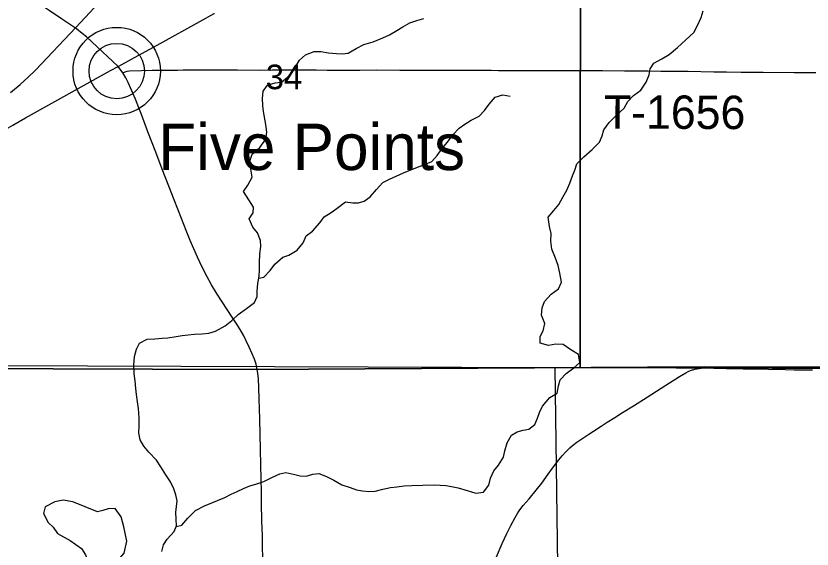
# Model space of a CAD drawing. Extents: x 1874609 to 2204689, y 815661 to 1281160.
# Drawn here: x 1997124 to 2004280, y 1023652 to 1028443 of the extents above; entities that cross this region are included whole.
import ezdxf

# ---------------------------------------------------------------- set-up
doc = ezdxf.new("R2010")
doc.units = 0
for name, color, linetype in [('GM_X_Minor_Lake', 7, 'Continuous'), ('GM_X_Minor_River', 7, 'Continuous'), ('GM_X_Rail_Line', 7, 'Continuous'), ('GM_X_Section', 7, 'Continuous'), ('GM_X_Section_Text', 7, 'Continuous'), ('GM_X_State_Route', 7, 'Continuous'), ('GM_X_Township', 7, 'Continuous'), ('GM_X_Township_Road', 7, 'Continuous'), ('GM_X_Township_Road_Text', 7, 'Continuous'), ('GM_X_Unincorporated', 7, 'Continuous'), ('GM_X_Unincorporated_Location', 7, 'Continuous'), ('GM_X_Unincorporated_Text', 7, 'Continuous'), ('GM_X_US_Route', 7, 'Continuous')]:
    doc.layers.add(name, color=color, linetype=linetype)

msp = doc.modelspace()

# ---------------------------------------------------------------- linework, layer by layer
at = {"layer": 'GM_X_Minor_Lake'}
for points in [[(1997634.8, 1024076.7), (1997548.5, 1024090.7), (1997474.8, 1024074.9), (1997385.8, 1024030.7), (1997371.2, 1023970.3), (1997413.1, 1023891.1), (1997458.1, 1023848.1), (1997497.4, 1023791), (1997612.9, 1023729.6), (1997712.5, 1023657.9), (1997749.9, 1023600.7), (1997788.1, 1023503.4), (1997853.2, 1023458.9), (1997946.6, 1023485.2), (1998039.2, 1023549.4), (1998097.7, 1023614.9), (1998121.2, 1023721.7), (1998094.2, 1023851.2), (1998070.1, 1023940.8), (1998016.3, 1024015.7), (1997952.4, 1024014.1), (1997904.7, 1023997), (1997856.9, 1023987.8)], [(1997856.9, 1023987.8), (1997634.8, 1024076.7)]]:
    msp.add_lwpolyline(points, dxfattribs=at)
at = {"layer": 'GM_X_Minor_River'}
for points in [[(2000110.1, 1028109.8), (2000183.1, 1028151.7), (2000252.4, 1028185.3), (2000335.8, 1028209.4), (2000421, 1028245.4), (2000482.4, 1028274.9), (2000547.5, 1028312.5), (2000602.8, 1028345.9), (2000666, 1028381.5), (2000727.5, 1028403), (2000789.1, 1028420.4)], [(2003069.8, 1028160.1), (2003217.5, 1028294), (2003251.8, 1028358), (2003282.2, 1028430.1), (2003302.4, 1028488.2)], [(2002408.8, 1027419.2), (2002457.2, 1027486.4), (2002521.7, 1027552.1), (2002590.3, 1027613.8), (2002622.9, 1027674.7), (2002673.7, 1027728), (2002740.6, 1027777.6), (2002789, 1027846.9), (2002815.4, 1027913.6), (2002824.2, 1027967.9), (2002859, 1028018.8), (2002930.1, 1028058.6), (2002997.2, 1028098.2), (2003069.8, 1028160.1)], [(1998435.4, 1023631), (1998452, 1023689.5), (1998482.8, 1023742.3), (1998545.3, 1023809.9), (1998568.1, 1023860.5), (1998564.7, 1023920.5), (1998561.3, 1023982.5), (1998568.1, 1024034.8), (1998572.9, 1024084.9), (1998561.7, 1024138.8), (1998542.4, 1024192.4), (1998512.9, 1024255.8), (1998471.5, 1024318.9), (1998427.8, 1024390), (1998386.4, 1024451.1), (1998318.7, 1024523.6), (1998273.4, 1024576.6), (1998240.1, 1024633.9), (1998228.6, 1024697.8), (1998233.3, 1024756), (1998231.5, 1024832), (1998225.6, 1024914), (1998218.1, 1024975.9), (1998206.6, 1025041.8), (1998201.4, 1025093.7), (1998195.8, 1025163.7), (1998188.3, 1025227.6), (1998184.6, 1025303.7), (1998188.7, 1025383.9), (1998207.2, 1025448.4), (1998236, 1025501.2), (1998305.2, 1025536.9), (1998373.1, 1025540.5), (1998439, 1025546.1), (1998490.9, 1025551.3), (1998564.7, 1025561.1), (1998618.5, 1025570.4), (1998672.3, 1025577.7), (1998730.2, 1025583), (1998796.2, 1025586.6), (1998858.1, 1025592.1), (1998917.7, 1025609.5), (1999004.6, 1025657.7), (1999063.5, 1025705.1), (1999120.3, 1025758.6), (1999197, 1025814.5), (1999267.8, 1025868.2), (1999292.6, 1025920.9), (1999293.4, 1025971), (1999297.9, 1026037.2), (1999310.3, 1026103.6), (1999313.1, 1026157.8), (1999313.6, 1026223.9), (1999317.7, 1026304.1), (1999326.1, 1026372.4), (1999322.9, 1026426.4), (1999295.3, 1026493.9), (1999254.1, 1026545), (1999220.4, 1026618.3), (1999255.1, 1026673.2), (1999260, 1026723.4), (1999216.4, 1026790.5), (1999170.7, 1026865.5), (1999207.3, 1026922.5), (1999247.7, 1026995.6), (1999236, 1027067.4), (1999226.4, 1027137.3), (1999246.9, 1027199.9), (1999315.5, 1027261.6), (1999369.8, 1027337), (1999380.3, 1027399.4), (1999370.8, 1027467.3), (1999350.1, 1027583), (1999342.8, 1027638.9), (1999339.3, 1027700.9), (1999345.8, 1027767.2), (1999386.6, 1027820.2), (1999454.1, 1027841.8), (1999510, 1027849.2), (1999584.6, 1027907.1), (1999636.8, 1027986.4), (1999673.4, 1028045.4), (1999726.3, 1028094.7), (1999805.7, 1028124.7), (1999863.7, 1028124), (1999934, 1028111.7), (2000004.2, 1028105.3), (2000056.2, 1028102.6), (2000110.1, 1028109.8)], [(1999307.1, 1026086.5), (1999352.5, 1026096.6), (1999409.2, 1026154), (1999449.9, 1026211.1), (1999524.4, 1026275), (1999578, 1026294.3), (1999651, 1026338.1), (1999705.5, 1026405.5), (1999732.1, 1026466.2), (1999789.1, 1026507.6), (1999855.4, 1026583.3), (1999896.1, 1026638.4), (1999957.3, 1026675.9), (2000012.4, 1026715.2), (2000087.1, 1026771.1), (2000153.3, 1026764.7), (2000203.3, 1026763.8), (2000255, 1026777.1), (2000308.1, 1026816.4), (2000364.6, 1026883.9), (2000423.2, 1026945.4), (2000482.5, 1026976.8), (2000607.2, 1027033.9), (2000688.5, 1027065.8), (2000757.8, 1027093.5), (2000811.4, 1027112.8), (2000862.9, 1027136.1), (2000911.7, 1027189.3), (2000956.3, 1027250.5), (2001002.9, 1027309.7), (2001051.4, 1027374.9), (2001108, 1027434.4), (2001159.2, 1027471.7), (2001216.4, 1027505.1), (2001287.6, 1027542.8), (2001336.4, 1027594.1), (2001377.1, 1027649.1), (2001431.7, 1027712.5), (2001501.2, 1027734.2), (2001565.5, 1027723.7)], [(1998565, 1023853.5), (1998614, 1023865.6), (1998670.5, 1023931), (1998739, 1023998.8), (1998820, 1024040.7), (1998885.4, 1024066.3), (1998937, 1024087.6), (1999002.3, 1024115.2), (1999057.7, 1024144.5), (1999113.1, 1024167.9), (1999170.5, 1024195.3), (1999226, 1024218.7), (1999279.6, 1024235.9), (1999351.1, 1024257.7), (1999424.3, 1024295.5), (1999497.6, 1024327.3), (1999551.3, 1024338.5), (1999629.7, 1024322.4), (1999680, 1024309.5), (1999732.1, 1024306.8), (1999793.7, 1024324.3), (1999845.6, 1024331.5), (1999914.2, 1024305.1), (1999981, 1024270.6), (2000054, 1024230.3), (2000128.6, 1024204), (2000185.1, 1024185.3), (2000239.3, 1024174.6), (2000297.5, 1024168), (2000353.4, 1024173.3), (2000421, 1024190.9), (2000490.7, 1024204.6), (2000546.5, 1024211.9), (2000614.4, 1024219.6), (2000678.3, 1024223.1), (2000882.3, 1024227.9), (2000938.4, 1024225.3), (2000988.4, 1024222.4), (2001040.6, 1024213.7), (2001099, 1024201), (2001179.5, 1024178.9), (2001258.1, 1024154.7), (2001325.9, 1024164.3), (2001374.4, 1024227.6), (2001389, 1024290), (2001419.5, 1024354.9), (2001462.3, 1024406), (2001506.7, 1024477.1), (2001517.3, 1024535.5), (2001539.7, 1024608.1), (2001578.1, 1024675.1), (2001629.5, 1024704.4), (2001683.1, 1024719.7), (2001734.9, 1024728.9), (2001788, 1024770.2), (2001812.7, 1024826.9), (2001829.5, 1024879.4), (2001858.2, 1024936.2), (2001924.4, 1025013.9), (2001989.5, 1025053.5), (2001999.9, 1025119.8), (2002016.7, 1025172.3), (2002071.4, 1025229.7), (2002140.3, 1025279.4), (2002193.2, 1025328.7), (2002179.5, 1025400.5), (2002112.5, 1025441), (2002043.4, 1025489.4), (2001977.3, 1025491.9), (2001911.6, 1025480.3), (2001837, 1025502.6), (2001837.6, 1025562.7), (2001862.5, 1025613.3), (2001876.9, 1025679.8), (2001847.2, 1025753.2), (2001853.7, 1025819.5), (2001876.4, 1025876.1), (2001934.8, 1025943.6), (2002001.7, 1025991.2), (2002028.4, 1026050), (2002012.5, 1026131.7), (2001998.9, 1026199.5), (2001975.4, 1026265), (2001941.5, 1026346.4), (2001931.8, 1026418.3), (2001936.3, 1026486.5), (2001918.8, 1026550.2), (2001906.8, 1026634), (2001959.4, 1026695.4), (2002004.2, 1026748.5), (2002038.7, 1026815.4), (2002075.3, 1026876.4), (2002103.8, 1026939.2), (2002128.3, 1027005.9), (2002147.1, 1027058.4), (2002165.8, 1027114.9), (2002228.3, 1027178.5), (2002304.8, 1027242.4), (2002369.3, 1027308.1), (2002394, 1027364.8), (2002408.8, 1027419.2)]]:
    msp.add_lwpolyline(points, dxfattribs=at)
at = {"layer": 'GM_X_Rail_Line'}
msp.add_lwpolyline([(1997076.3, 1027753.8), (1997163.2, 1027828.4), (1997234.6, 1027892.9), (1997298.6, 1027956.9), (1997661.6, 1028340.3), (1999570, 1030388.1), (1999819, 1030656.9), (2000127.3, 1030987), (2000233.8, 1031102), (2000307.9, 1031189.1), (2000395.9, 1031291.1), (2000585.3, 1031542.1), (2000815.8, 1031869.2), (2001014.5, 1032191.4), (2001339.9, 1032835.9), (2002392.6, 1034848.4), (2003146.8, 1036303.2), (2004189.2, 1038306.1), (2005889.9, 1041565), (2007423.9, 1044505.7)], dxfattribs=at)
at = {"layer": 'GM_X_Section'}
for points in [[(2002197.7, 1030624.4), (2002195.5, 1025283.8), (2001971.4, 1025281.6), (1996922.9, 1025300.1), (1996891.1, 1030634.7)], [(2002197.7, 1030624.4), (2007548.5, 1030565.7), (2007499.6, 1025285), (2007373.6, 1025264.7), (2002195.5, 1025283.8)], [(2001971.4, 1025281.6), (2002195.5, 1025283.8), (2007373.6, 1025264.7), (2007432.8, 1019964.2), (2003144.4, 1020125.3), (2003143.5, 1020178), (2002039, 1020167.2)]]:
    msp.add_lwpolyline(points, close=True, dxfattribs=at)
at = {"layer": 'GM_X_State_Route'}
for points in [[(1998044.5, 1027989.2), (1997806.7, 1028210.1), (1997758.6, 1028255), (1997720.8, 1028286.8), (1997667.9, 1028325.9), (1997532.5, 1028418.2), (1997423.8, 1028491.3), (1997342.9, 1028546.7), (1997290.8, 1028585.7), (1997240.7, 1028627.4), (1997192.2, 1028671.1), (1997157.4, 1028705.5), (1997113.3, 1028753.6)], [(1999345.2, 1023526.6), (1999341.9, 1023657.6), (1999339, 1023772.3), (1999335.4, 1023903.5), (1999332.1, 1024067.5), (1999331.7, 1024165.9), (1999327.9, 1024280.8), (1999321.4, 1024543.3), (1999315.4, 1024822.2), (1999310.1, 1025002.3), (1999308.4, 1025100.6), (1999304.5, 1025182.7), (1999299.5, 1025231.9), (1999293.8, 1025264.3), (1999293.6, 1025265.1), (1999282, 1025312.3), (1999267.1, 1025359.5), (1999249, 1025405.5), (1999222, 1025465.5), (1999193.5, 1025524.7), (1999171.7, 1025568.7), (1999139.8, 1025626.1), (1999105, 1025681.8), (1999068.7, 1025736.5), (1999022.6, 1025804.4), (1998977.3, 1025872.7), (1998933.5, 1025941.8), (1998883.4, 1026026.3), (1998843.7, 1026098), (1998799.1, 1026185.5), (1998756.9, 1026274.4), (1998691.1, 1026424.6), (1998653.9, 1026515.6), (1998612.9, 1026622.7), (1998547.1, 1026790.7), (1998498.6, 1026912.6), (1998439.8, 1027065.8), (1998381.4, 1027219.1), (1998310.9, 1027403), (1998252.4, 1027556.1), (1998229.3, 1027617.6), (1998199.2, 1027694), (1998167.2, 1027769.7), (1998133.1, 1027844.5), (1998110.6, 1027888.5), (1998093.5, 1027916.9), (1998084.2, 1027932.3), (1998044.5, 1027989.2)]]:
    msp.add_lwpolyline(points, dxfattribs=at)
at = {"layer": 'GM_X_Township'}
for points in [[(1993938.6, 1022996.1), (1993885.9, 1025282.7), (1999244.1, 1025264.8), (2003309.4, 1025289.7), (2006858, 1025283.1), (2007779, 1025268.2), (2008456.2, 1025273.8), (2008788.6, 1025279.1), (2010175.8, 1025275.6), (2012830.6, 1025241.9), (2012842.5, 1023547.9)], [(2012830.6, 1025241.9), (2010175.8, 1025275.6), (2008788.6, 1025279.1), (2008456.2, 1025273.8), (2007779, 1025268.2), (2006858, 1025283.1), (2003309.4, 1025289.7), (1999244.1, 1025264.8), (1993885.9, 1025282.7)]]:
    msp.add_lwpolyline(points, dxfattribs=at)
at = {"layer": 'GM_X_Township_Road'}
for points in [[(1998084.2, 1027932.3), (1998104.9, 1027942.3), (1998124, 1027948.1), (1998143.6, 1027950.3), (1998251.4, 1027953.7), (1998349.8, 1027955.4), (1998415.3, 1027956.1), (1998496.9, 1027955.8), (1998578.2, 1027957.3), (1998626.4, 1027959.1), (1998691.5, 1027959.7), (1998773.2, 1027959.5), (1998937, 1027959.5), (1999051.4, 1027958.8), (1999117, 1027958.5), (1999313.9, 1027957.3), (1999428.8, 1027957.5), (1999592.9, 1027958), (1999724.2, 1027957.8), (1999822.6, 1027957.5), (1999920.8, 1027956.4), (2000100.6, 1027956.9), (2000215.2, 1027957.4), (2000362.8, 1027957.5), (2000576.1, 1027957.3), (2000789.3, 1027956.6), (2000920.6, 1027955.9), (2001101.1, 1027956.1), (2001232.3, 1027955.6), (2001396.2, 1027955), (2001461.8, 1027954.4), (2001625.9, 1027954.3), (2001740.8, 1027953.9), (2001954, 1027954.3), (2002183.7, 1027954.4), (2002396.9, 1027952.7), (2002593.8, 1027950.6), (2002675.8, 1027950), (2002807, 1027949.3), (2002921.9, 1027948.2), (2003020.3, 1027947.4), (2003167.7, 1027946.3), (2003396.8, 1027942.4), (2003511.6, 1027941), (2003642.8, 1027939.4), (2003839.7, 1027938.8), (2004118.7, 1027935.7), (2004315.5, 1027934.9)], [(2001443, 1023583.3), (2001495.8, 1023702.6), (2001535.8, 1023791.8), (2001571.8, 1023864.7), (2001610.5, 1023935.8), (2001635.9, 1023977.1), (2001654.4, 1024003.7), (2001684.8, 1024042), (2001738.1, 1024104.2), (2001801.2, 1024179.9), (2001850.8, 1024245.5), (2001908.5, 1024325.3), (2001947.1, 1024378.2), (2002005.3, 1024454.8), (2002034.2, 1024490.8), (2002067.1, 1024526.4), (2002102, 1024560.5), (2002126.7, 1024581.5), (2002165.1, 1024611.6), (2002218.5, 1024649.1), (2002273.4, 1024684.7), (2002315, 1024710.9), (2002383.6, 1024755.6), (2002438.4, 1024791.2), (2002507.6, 1024835.1), (2002577.1, 1024878.6), (2002674.4, 1024939.3), (2002799.1, 1025018.2), (2002964.6, 1025124.5), (2003089.2, 1025203.1), (2003145.2, 1025236.3), (2003166.3, 1025247.4), (2003188.8, 1025256.8), (2003202.2, 1025261.4), (2003211.1, 1025264), (2003226.2, 1025268.6), (2003244.9, 1025272.7), (2003264.9, 1025275.5), (2003283.3, 1025277.3)], [(2003283.3, 1025277.3), (2003332, 1025279.2), (2003397.4, 1025278.2), (2003512.1, 1025274.3), (2003659.9, 1025271.6), (2003889.6, 1025268.4), (2004037.3, 1025266.4), (2004119.1, 1025264), (2004189.4, 1025263.5), (2004283.5, 1025262.7)]]:
    msp.add_lwpolyline(points, dxfattribs=at)
at = {"layer": 'GM_X_Unincorporated'}
for radius in [392.8, 249]:
    msp.add_circle((1998030.1, 1027947.9), radius, dxfattribs=at)
at = {"layer": 'GM_X_Unincorporated_Location'}
msp.add_line((1998030.1, 1027947.9), (1998030.1, 1027947.9), dxfattribs=at)
at = {"layer": 'GM_X_US_Route'}
for points in [[(1998044.5, 1027989.2), (1998076.1, 1028006.3), (1998161.9, 1028053.8), (1998419.5, 1028195.7), (1998777.2, 1028392.7), (1998906, 1028464.1), (1998910.1, 1028466.4)], [(1995314.8, 1026392.4), (1995379.6, 1026431.4), (1995576, 1026550.4), (1995702.6, 1026626.1), (1995857.2, 1026719.2), (1996138.5, 1026888.2), (1996449.4, 1027074.7), (1997033.8, 1027425.5), (1997095.3, 1027462.4), (1997209, 1027528.2), (1997975.4, 1027951.7), (1998044.5, 1027989.2)]]:
    msp.add_lwpolyline(points, dxfattribs=at)

# ---------------------------------------------------------------- texts
at = {"layer": 'GM_X_Section_Text'}
msp.add_text('34', height=221, rotation=0.00001, dxfattribs=at).set_placement((1999369, 1027784.9))
at = {"layer": 'GM_X_Township_Road_Text'}
msp.add_text('T-1656', height=300, rotation=359.76876, dxfattribs=at).set_placement((2002408.7, 1027431.1))
at = {"layer": 'GM_X_Unincorporated_Text'}
msp.add_text('Five Points', height=417, rotation=0.00001, dxfattribs=at).set_placement((1998403.2, 1027058.3))

doc.saveas('drawing.dxf')
